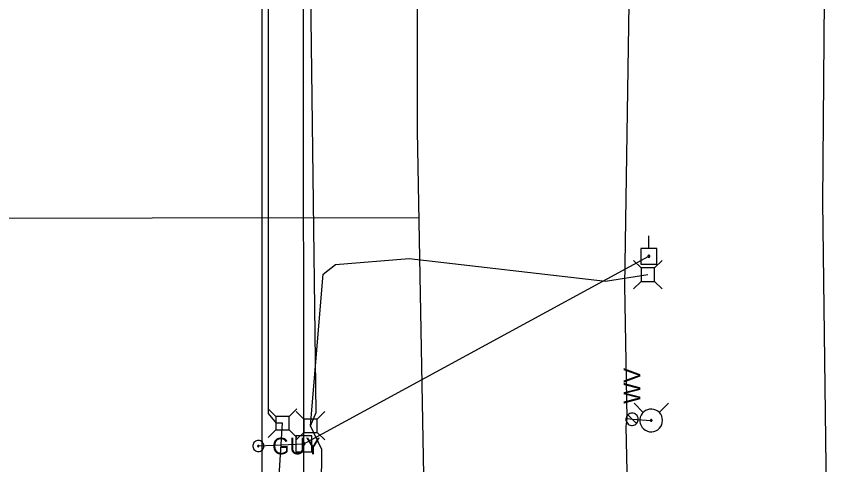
# Model space of a CAD drawing. Extents: x 600849 to 606371, y 330010 to 403088.
# Drawn here: x 601998.2 to 602191.1, y 375282.6 to 375386.2 of the extents above; entities that cross this region are included whole.
import ezdxf

# ---------------------------------------------------------------- set-up
doc = ezdxf.new("R2010")
doc.units = 0
for name, color, linetype in [('E_UTL_AG_Bold', 7, 'Continuous'), ('E_UTL_E_UG', 7, 'Continuous'), ('E_UTL_EGuyWire', 7, 'Continuous'), ('E_UTL_EPowerPole', 7, 'Continuous'), ('E_UTL_G_UG', 7, 'Continuous'), ('E_UTL_Overhead', 7, 'Continuous'), ('E_UTL_T_UG', 7, 'Continuous'), ('E_UTL_W', 7, 'Continuous'), ('E_UTL_W_UG', 7, 'Continuous'), ('E_UTL_WHydrant', 7, 'Continuous')]:
    doc.layers.add(name, color=color, linetype=linetype)

msp = doc.modelspace()

# ---------------------------------------------------------------- linework, layer by layer
at = {"layer": 'E_UTL_AG_Bold'}
for points in [[(602142.69, 375328.07), (602140.94, 375329.82)], [(602145.78, 375328.07), (602147.54, 375329.82)], [(602145.78, 375328.07), (602142.69, 375328.07)], [(602142.69, 375328.07), (602142.69, 375324.97)], [(602145.78, 375324.97), (602145.78, 375328.07)], [(602142.69, 375324.97), (602140.94, 375323.22)], [(602142.69, 375324.97), (602145.78, 375324.97)], [(602145.78, 375324.97), (602147.54, 375323.22)], [(602058.16, 375293.68), (602056.4, 375295.44)], [(602061.25, 375293.68), (602063, 375295.44)], [(602064.6, 375293.11), (602062.85, 375294.87)], [(602067.7, 375293.11), (602069.45, 375294.87)], [(602061.25, 375293.68), (602058.16, 375293.68)], [(602058.16, 375293.68), (602058.16, 375290.59)], [(602061.25, 375290.59), (602061.25, 375293.68)], [(602067.7, 375293.11), (602064.6, 375293.11)], [(602064.6, 375293.11), (602064.6, 375290.02)], [(602067.7, 375290.02), (602067.7, 375293.11)], [(602058.16, 375290.59), (602056.4, 375288.84)], [(602058.16, 375290.59), (602061.25, 375290.59)], [(602061.25, 375290.59), (602063, 375288.84)], [(602064.6, 375290.02), (602062.85, 375288.27)], [(602064.6, 375290.02), (602067.7, 375290.02)], [(602067.7, 375290.02), (602069.45, 375288.27)]]:
    msp.add_lwpolyline(points, dxfattribs=at)
at = {"layer": 'E_UTL_E_UG'}
msp.add_lwpolyline([(602190.41, 375209.68), (602189.93, 375211.21), (602187.05, 375221.7), (602186.15, 375233.49), (602184.79, 375343.38), (602188.12, 375756.65), (602190.01, 375868.4), (602189.17, 375920.06), (602191.12, 375971.36), (602186.02, 376040.13), (602188.46, 376124.45), (602186.48, 376202.65), (602189.22, 376676.59), (602187.24, 376718.66), (602187.01, 376756.48), (602186.63, 376757.46), (602186.36, 376773.8), (602187.28, 376815.39), (602187.32, 376817.34)], dxfattribs=at)
at = {"layer": 'E_UTL_EGuyWire'}
msp.add_line((602054.09, 375286.87), (602064.66, 375287.35), dxfattribs=at)
for points in [[(602055.37, 375286.87), (602055.35, 375287.11), (602055.28, 375287.34), (602055.17, 375287.56), (602055.02, 375287.75), (602054.83, 375287.91), (602054.62, 375288.03), (602054.39, 375288.11), (602054.15, 375288.15), (602053.9, 375288.14), (602053.67, 375288.08), (602053.45, 375287.98), (602053.25, 375287.84), (602053.08, 375287.66), (602052.95, 375287.46), (602052.86, 375287.23), (602052.81, 375286.99), (602052.81, 375286.75), (602052.86, 375286.51), (602052.95, 375286.28), (602053.08, 375286.07), (602053.25, 375285.9), (602053.45, 375285.76), (602053.67, 375285.65), (602053.9, 375285.6), (602054.15, 375285.59), (602054.39, 375285.62), (602054.62, 375285.7), (602054.83, 375285.82), (602055.02, 375285.98), (602055.17, 375286.17), (602055.28, 375286.39), (602055.35, 375286.62), (602055.37, 375286.87)], [(602054.25, 375286.87), (602054.24, 375286.9), (602054.24, 375286.93), (602054.22, 375286.95), (602054.2, 375286.98), (602054.18, 375287), (602054.15, 375287.01), (602054.12, 375287.02), (602054.09, 375287.03), (602054.06, 375287.03), (602054.03, 375287.02), (602054.01, 375287.01), (602053.98, 375286.99), (602053.96, 375286.97), (602053.94, 375286.94), (602053.93, 375286.91), (602053.93, 375286.88), (602053.93, 375286.85), (602053.93, 375286.82), (602053.94, 375286.79), (602053.96, 375286.77), (602053.98, 375286.75), (602054.01, 375286.73), (602054.03, 375286.72), (602054.06, 375286.71), (602054.09, 375286.71), (602054.12, 375286.71), (602054.15, 375286.72), (602054.18, 375286.74), (602054.2, 375286.76), (602054.22, 375286.78), (602054.24, 375286.81), (602054.24, 375286.84), (602054.25, 375286.87)]]:
    msp.add_lwpolyline(points, dxfattribs=at)
at = {"layer": 'E_UTL_EPowerPole'}
for points in [[(602144.47, 375332.61), (602144.47, 375335.52)], [(602146.31, 375332.61), (602142.62, 375332.61)], [(602142.62, 375332.61), (602142.62, 375328.92)], [(602146.31, 375328.92), (602146.31, 375332.61)], [(602144.74, 375330.77), (602144.73, 375330.82), (602144.72, 375330.86), (602144.7, 375330.9), (602144.67, 375330.94), (602144.64, 375330.97), (602144.6, 375330.99), (602144.55, 375331), (602144.51, 375331.01), (602144.46, 375331.01), (602144.42, 375331), (602144.38, 375330.98), (602144.34, 375330.95), (602144.31, 375330.92), (602144.29, 375330.88), (602144.27, 375330.84), (602144.26, 375330.79), (602144.26, 375330.75), (602144.27, 375330.7), (602144.29, 375330.66), (602144.31, 375330.62), (602144.34, 375330.59), (602144.38, 375330.56), (602144.42, 375330.55), (602144.46, 375330.54), (602144.51, 375330.53), (602144.55, 375330.54), (602144.6, 375330.55), (602144.64, 375330.58), (602144.67, 375330.61), (602144.7, 375330.64), (602144.72, 375330.68), (602144.73, 375330.73), (602144.74, 375330.77)], [(602142.62, 375328.92), (602146.31, 375328.92)], [(602064.62, 375289.19), (602064.62, 375292.1)], [(602066.47, 375289.19), (602062.78, 375289.19)], [(602062.78, 375289.19), (602062.78, 375285.5)], [(602066.47, 375285.5), (602066.47, 375289.19)], [(602064.89, 375287.35), (602064.89, 375287.39), (602064.88, 375287.44), (602064.86, 375287.48), (602064.83, 375287.51), (602064.79, 375287.54), (602064.75, 375287.57), (602064.71, 375287.58), (602064.67, 375287.59), (602064.62, 375287.59), (602064.58, 375287.57), (602064.54, 375287.56), (602064.5, 375287.53), (602064.47, 375287.5), (602064.44, 375287.46), (602064.43, 375287.42), (602064.42, 375287.37), (602064.42, 375287.33), (602064.43, 375287.28), (602064.44, 375287.24), (602064.47, 375287.2), (602064.5, 375287.17), (602064.54, 375287.14), (602064.58, 375287.12), (602064.62, 375287.11), (602064.67, 375287.11), (602064.71, 375287.12), (602064.75, 375287.13), (602064.79, 375287.16), (602064.83, 375287.18), (602064.86, 375287.22), (602064.88, 375287.26), (602064.89, 375287.3), (602064.89, 375287.35)], [(602062.78, 375285.5), (602066.47, 375285.5)]]:
    msp.add_lwpolyline(points, dxfattribs=at)
at = {"layer": 'E_UTL_G_UG'}
for points in [[(602091.44, 374861.28), (602092.27, 374940.65), (602092.28, 374982.1), (602092.08, 374991.64), (602092.12, 375028.89), (602092.19, 375144.51), (602091.97, 375245.08), (602092.37, 375280.11), (602090.91, 375359.83), (602090.85, 375438.4), (602089.65, 375481.2), (602089.91, 375532.58), (602089.88, 375613.79), (602090.33, 375630.39), (602090.98, 375707.52)], [(601844.25, 375339.47), (602091.28, 375339.73)]]:
    msp.add_lwpolyline(points, dxfattribs=at)
at = {"layer": 'E_UTL_Overhead'}
for points in [[(602065.76, 374864.44), (602065.08, 375005.94), (602064.91, 375146.3), (602064.66, 375287.35), (602064.5, 375474.72), (602064.37, 375619.94), (602064.77, 375679.41), (602064.41, 375809.38), (602063.83, 375999.2), (602063.47, 376187.97), (602063.07, 376372.59), (602063.14, 376562.11), (602062.17, 376753.86), (602063.01, 376821.14), (602061.51, 376984.74), (602059.26, 377161.57), (602058.1, 377338.74)], [(602064.66, 375287.35), (602144.5, 375330.77)]]:
    msp.add_lwpolyline(points, dxfattribs=at)
at = {"layer": 'E_UTL_T_UG'}
for points in [[(602055.02, 373190.4), (602054.9, 376316.68), (602051.39, 376320.34), (602051.52, 376386.68)], [(602056.65, 374876.16), (602056.56, 375006.47), (602055.52, 375153.81), (602058.07, 375266.58), (602059.7, 375292.14), (602058.26, 375292.19), (602056.46, 375294.38), (602056.46, 375435.81), (602055.24, 375464.42), (602053.46, 375618.71), (602053.85, 375750.72), (602052.72, 375881), (602051.42, 376011.78), (602050.17, 376031.68), (602051.41, 376156.74), (602054.26, 376374.41)], [(602066.15, 375291.57), (602067.5, 375294.59), (602065.76, 375428.32), (602067.04, 375475.04), (602066.16, 375475.51)], [(602070.78, 374433.81), (602067.22, 374586.74), (602070.25, 374597.55), (602069.04, 374739.81), (602070.66, 374861.41), (602066.6, 374866.21), (602069.17, 374876.1), (602069.09, 375015.57), (602070.96, 375145.47), (602068.51, 375148.1), (602064.52, 375148.61), (602067.66, 375153.18), (602068.79, 375286.04), (602066.15, 375291.57), (602069.1, 375326.67), (602071.97, 375328.85), (602089.02, 375330.26), (602134.43, 375325.05), (602144.24, 375326.52)]]:
    msp.add_lwpolyline(points, dxfattribs=at)
at = {"layer": 'E_UTL_W'}
for points in [[(602140.6, 375294.5), (602140.33, 375294.47), (602140.07, 375294.39), (602139.83, 375294.27), (602139.61, 375294.1), (602139.44, 375293.9), (602139.3, 375293.66), (602139.21, 375293.41), (602139.17, 375293.14), (602139.19, 375292.87), (602139.25, 375292.6), (602139.36, 375292.36), (602139.52, 375292.14), (602139.72, 375291.95), (602139.94, 375291.8), (602140.19, 375291.7), (602140.46, 375291.65), (602140.73, 375291.65), (602141, 375291.7), (602141.25, 375291.8), (602141.48, 375291.95), (602141.67, 375292.14), (602141.83, 375292.36), (602141.94, 375292.6), (602142.01, 375292.87), (602142.02, 375293.14), (602141.98, 375293.41), (602141.89, 375293.66), (602141.76, 375293.9), (602141.58, 375294.1), (602141.37, 375294.27), (602141.13, 375294.39), (602140.87, 375294.47), (602140.6, 375294.5)], [(602141.6, 375292.06), (602139.59, 375294.08)]]:
    msp.add_lwpolyline(points, dxfattribs=at)
at = {"layer": 'E_UTL_W_UG'}
for points in [[(602141.92, 374914.2), (602141.99, 374993.97), (602142.58, 375024.18), (602142.09, 375163.37), (602139.21, 375291.37), (602139.46, 375293.24), (602138.95, 375324.02), (602140.9, 375454.47), (602135.71, 375597.53), (602135.31, 375708.24)], [(602139.46, 375293.24), (602140.6, 375293.07), (602145.03, 375292.78)]]:
    msp.add_lwpolyline(points, dxfattribs=at)
at = {"layer": 'E_UTL_WHydrant'}
for points in [[(602143.19, 375294.61), (602141.05, 375296.76)], [(602146.86, 375294.61), (602149.01, 375296.76)], [(602147.65, 375292.78), (602147.6, 375293.28), (602147.46, 375293.75), (602147.23, 375294.2), (602146.93, 375294.59), (602146.55, 375294.92), (602146.12, 375295.16), (602145.65, 375295.33), (602145.15, 375295.4), (602144.66, 375295.37), (602144.17, 375295.26), (602143.72, 375295.05), (602143.31, 375294.76), (602142.97, 375294.4), (602142.7, 375293.98), (602142.51, 375293.52), (602142.42, 375293.03), (602142.42, 375292.53), (602142.51, 375292.04), (602142.7, 375291.58), (602142.97, 375291.16), (602143.31, 375290.8), (602143.72, 375290.51), (602144.17, 375290.3), (602144.66, 375290.18), (602145.15, 375290.16), (602145.65, 375290.23), (602146.12, 375290.39), (602146.55, 375290.64), (602146.93, 375290.97), (602147.23, 375291.36), (602147.46, 375291.8), (602147.6, 375292.28), (602147.65, 375292.78)], [(602145.23, 375292.78), (602145.23, 375292.82), (602145.21, 375292.85), (602145.2, 375292.89), (602145.17, 375292.92), (602145.14, 375292.94), (602145.11, 375292.96), (602145.08, 375292.97), (602145.04, 375292.98), (602145, 375292.98), (602144.96, 375292.97), (602144.93, 375292.95), (602144.9, 375292.93), (602144.87, 375292.9), (602144.85, 375292.87), (602144.84, 375292.84), (602144.83, 375292.8), (602144.83, 375292.76), (602144.84, 375292.72), (602144.85, 375292.69), (602144.87, 375292.65), (602144.9, 375292.63), (602144.93, 375292.6), (602144.96, 375292.59), (602145, 375292.58), (602145.04, 375292.58), (602145.08, 375292.58), (602145.11, 375292.6), (602145.14, 375292.62), (602145.17, 375292.64), (602145.2, 375292.67), (602145.21, 375292.7), (602145.23, 375292.74), (602145.23, 375292.78)]]:
    msp.add_lwpolyline(points, dxfattribs=at)

# ---------------------------------------------------------------- texts
at = {"layer": 'E_UTL_EGuyWire'}
msp.add_text('GUY', height=3.85, dxfattribs=at).set_placement((602057.3, 375284.94))
at = {"layer": 'E_UTL_W'}
msp.add_text('WV', height=3.85, rotation=90, dxfattribs=at).set_placement((602142.52, 375296.64))

doc.saveas('drawing.dxf')
